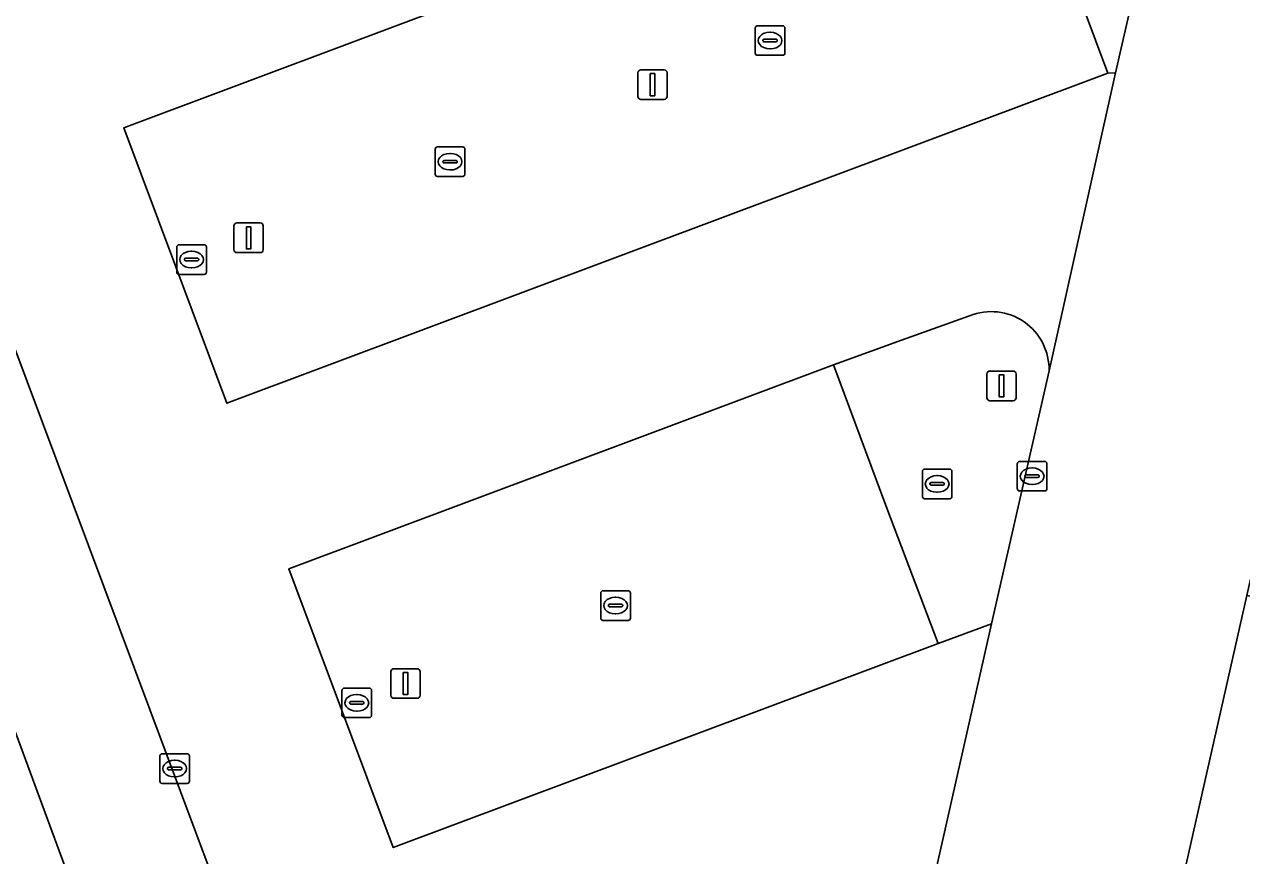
# Model space of a CAD drawing. Extents: x 162172 to 163187, y 382874 to 383685.
# Drawn here: x 162423.59 to 162464.76, y 383142.44 to 383170.54 of the extents above; entities that cross this region are included whole.
import ezdxf

# ---------------------------------------------------------------- set-up
doc = ezdxf.new("R2010")
doc.units = 0
for name, color, linetype in [('IMGEO_Groenvoorziening', 7, 'Continuous'), ('IMGEO_Kolk', 7, 'Continuous'), ('IMGEO_Lichtmast', 7, 'Continuous'), ('IMGEO_Parkeervlak_open', 7, 'Continuous'), ('IMGEO_Rijbaan_lokaal_open', 7, 'Continuous'), ('IMGEO_Verkeerseiland_open', 7, 'Continuous'), ('IMGEO_Voetpad_open', 7, 'Continuous')]:
    doc.layers.add(name, color=color, linetype=linetype)

msp = doc.modelspace()

# ---------------------------------------------------------------- linework, layer by layer
at = {"layer": 'IMGEO_Groenvoorziening'}
msp.add_lwpolyline([(162460.403, 383179.591), (162459.062, 383179.065), (162460.838, 383174.225), (162458.564, 383173.355), (162460.228, 383168.889), (162460.495, 383168.899), (162462.513, 383177.732)], dxfattribs=at)
at = {"layer": 'IMGEO_Kolk'}
for p, q in [((162448.31, 383169.564), (162448.31, 383170.416)), ((162448.385, 383170.49), (162449.237, 383170.49)), ((162448.798, 383170.27), (162448.823, 383170.27)), ((162449.311, 383170.416), (162449.311, 383169.564)), ((162448.569, 383169.984), (162448.569, 383169.996)), ((162449.007, 383169.947), (162448.609, 383169.947)), ((162448.612, 383170.033), (162449.01, 383170.033)), ((162449.053, 383169.996), (162449.053, 383169.984)), ((162449.237, 383169.49), (162448.385, 383169.49)), ((162448.821, 383169.71), (162448.796, 383169.71)), ((162437.488, 383165.469), (162437.488, 383166.321)), ((162437.563, 383166.395), (162438.415, 383166.395)), ((162437.976, 383166.175), (162438.001, 383166.175)), ((162438.489, 383166.321), (162438.489, 383165.469)), ((162437.747, 383165.889), (162437.747, 383165.901)), ((162438.185, 383165.852), (162437.787, 383165.852)), ((162437.79, 383165.938), (162438.188, 383165.938)), ((162438.231, 383165.901), (162438.231, 383165.889)), ((162438.415, 383165.395), (162437.563, 383165.395)), ((162437.999, 383165.615), (162437.974, 383165.615)), ((162428.746, 383162.162), (162428.746, 383163.014)), ((162428.821, 383163.088), (162429.673, 383163.088)), ((162429.234, 383162.868), (162429.259, 383162.868)), ((162429.747, 383163.014), (162429.747, 383162.162)), ((162429.005, 383162.582), (162429.005, 383162.594)), ((162429.443, 383162.545), (162429.045, 383162.545)), ((162429.048, 383162.631), (162429.446, 383162.631)), ((162429.489, 383162.594), (162429.489, 383162.582)), ((162429.673, 383162.088), (162428.821, 383162.088)), ((162429.257, 383162.308), (162429.232, 383162.308)), ((162453.958, 383154.579), (162453.958, 383155.431)), ((162454.033, 383155.505), (162454.885, 383155.505)), ((162454.959, 383155.431), (162454.959, 383154.579)), ((162457.17, 383154.84), (162457.17, 383155.692)), ((162457.245, 383155.766), (162458.097, 383155.766)), ((162457.658, 383155.546), (162457.683, 383155.546)), ((162458.171, 383155.692), (162458.171, 383154.84)), ((162454.217, 383154.999), (162454.217, 383155.011)), ((162454.26, 383155.048), (162454.658, 383155.048)), ((162454.446, 383155.285), (162454.471, 383155.285)), ((162454.701, 383155.011), (162454.701, 383154.999)), ((162457.429, 383155.26), (162457.429, 383155.272)), ((162457.867, 383155.223), (162457.469, 383155.223)), ((162457.472, 383155.309), (162457.87, 383155.309)), ((162457.681, 383154.986), (162457.656, 383154.986)), ((162457.913, 383155.272), (162457.913, 383155.26)), ((162454.655, 383154.962), (162454.257, 383154.962)), ((162454.469, 383154.725), (162454.444, 383154.725)), ((162458.097, 383154.766), (162457.245, 383154.766)), ((162454.885, 383154.505), (162454.033, 383154.505)), ((162443.083, 383150.468), (162443.083, 383151.32)), ((162443.158, 383151.394), (162444.01, 383151.394)), ((162444.084, 383151.32), (162444.084, 383150.468)), ((162443.342, 383150.888), (162443.342, 383150.9)), ((162443.385, 383150.937), (162443.783, 383150.937)), ((162443.571, 383151.174), (162443.596, 383151.174)), ((162443.826, 383150.9), (162443.826, 383150.888)), ((162443.78, 383150.851), (162443.382, 383150.851)), ((162443.594, 383150.614), (162443.569, 383150.614)), ((162444.01, 383150.394), (162443.158, 383150.394)), ((162434.334, 383147.181), (162434.334, 383148.033)), ((162434.409, 383148.107), (162435.261, 383148.107)), ((162435.335, 383148.033), (162435.335, 383147.181)), ((162434.593, 383147.601), (162434.593, 383147.613)), ((162434.636, 383147.65), (162435.034, 383147.65)), ((162434.822, 383147.887), (162434.847, 383147.887)), ((162435.077, 383147.613), (162435.077, 383147.601)), ((162435.031, 383147.564), (162434.633, 383147.564)), ((162434.845, 383147.327), (162434.82, 383147.327)), ((162435.261, 383147.107), (162434.409, 383147.107)), ((162428.176, 383144.958), (162428.176, 383145.81)), ((162428.251, 383145.884), (162429.103, 383145.884)), ((162428.664, 383145.664), (162428.689, 383145.664)), ((162429.177, 383145.81), (162429.177, 383144.958)), ((162428.435, 383145.378), (162428.435, 383145.39)), ((162428.873, 383145.341), (162428.475, 383145.341)), ((162428.478, 383145.427), (162428.876, 383145.427)), ((162428.687, 383145.104), (162428.662, 383145.104)), ((162428.919, 383145.39), (162428.919, 383145.378)), ((162429.103, 383144.884), (162428.251, 383144.884))]:
    msp.add_line(p, q, dxfattribs=at)
for points in [[(162448.31, 383169.564), (162448.31, 383170.416)], [(162448.385, 383170.49), (162449.237, 383170.49)], [(162449.311, 383170.416), (162449.311, 383169.564)], [(162449.237, 383169.49), (162448.385, 383169.49)], [(162437.488, 383165.469), (162437.488, 383166.321)], [(162437.563, 383166.395), (162438.415, 383166.395)], [(162438.489, 383166.321), (162438.489, 383165.469)], [(162438.415, 383165.395), (162437.563, 383165.395)], [(162428.746, 383162.162), (162428.746, 383163.014)], [(162428.821, 383163.088), (162429.673, 383163.088)], [(162429.747, 383163.014), (162429.747, 383162.162)], [(162429.673, 383162.088), (162428.821, 383162.088)], [(162453.958, 383154.579), (162453.958, 383155.431)], [(162454.033, 383155.505), (162454.885, 383155.505)], [(162454.959, 383155.431), (162454.959, 383154.579)], [(162457.17, 383154.84), (162457.17, 383155.692)], [(162457.245, 383155.766), (162458.097, 383155.766)], [(162458.171, 383155.692), (162458.171, 383154.84)], [(162458.097, 383154.766), (162457.245, 383154.766)], [(162454.885, 383154.505), (162454.033, 383154.505)], [(162443.083, 383150.468), (162443.083, 383151.32)], [(162443.158, 383151.394), (162444.01, 383151.394)], [(162444.084, 383151.32), (162444.084, 383150.468)], [(162444.01, 383150.394), (162443.158, 383150.394)], [(162434.334, 383147.181), (162434.334, 383148.033)], [(162434.409, 383148.107), (162435.261, 383148.107)], [(162435.335, 383148.033), (162435.335, 383147.181)], [(162435.261, 383147.107), (162434.409, 383147.107)], [(162428.176, 383144.958), (162428.176, 383145.81)], [(162428.251, 383145.884), (162429.103, 383145.884)], [(162429.177, 383145.81), (162429.177, 383144.958)], [(162429.103, 383144.884), (162428.251, 383144.884)]]:
    msp.add_lwpolyline(points, dxfattribs=at)
for centre, radius, start, end in [((162448.387, 383170.414), 0.0765, 91.552, 178.448), ((162448.387, 383170.414), 0.0765, 91.552, 178.448), ((162449.235, 383170.414), 0.0765, 1.552, 88.448), ((162449.235, 383170.414), 0.0765, 1.552, 88.448), ((162448.609, 383169.993), 0.0403, 85.8775, 175.7526), ((162448.606, 383169.983), 0.0366, 178.938, 274.7102), ((162449.01, 383169.99), 0.043, 264.8664, 352.4533), ((162449.014, 383169.995), 0.0386, 1.7309, 96.639), ((162448.387, 383169.566), 0.0765, 181.552, 268.448), ((162448.387, 383169.566), 0.0765, 181.552, 268.448), ((162449.235, 383169.566), 0.0765, 271.552, 358.448), ((162449.235, 383169.566), 0.0765, 271.552, 358.448), ((162437.565, 383166.319), 0.0765, 91.552, 178.448), ((162437.565, 383166.319), 0.0765, 91.552, 178.448), ((162438.413, 383166.319), 0.0765, 1.552, 88.448), ((162438.413, 383166.319), 0.0765, 1.552, 88.448), ((162437.787, 383165.898), 0.0403, 85.8775, 175.7526), ((162437.784, 383165.888), 0.0366, 178.938, 274.7102), ((162438.188, 383165.895), 0.043, 264.8664, 352.4533), ((162438.192, 383165.9), 0.0386, 1.7309, 96.639), ((162437.565, 383165.471), 0.0765, 181.552, 268.448), ((162437.565, 383165.471), 0.0765, 181.552, 268.448), ((162438.413, 383165.471), 0.0765, 271.552, 358.448), ((162438.413, 383165.471), 0.0765, 271.552, 358.448), ((162428.823, 383163.012), 0.0765, 91.552, 178.448), ((162428.823, 383163.012), 0.0765, 91.552, 178.448), ((162429.671, 383163.012), 0.0765, 1.552, 88.448), ((162429.671, 383163.012), 0.0765, 1.552, 88.448), ((162429.045, 383162.591), 0.0403, 85.8775, 175.7526), ((162429.042, 383162.581), 0.0366, 178.938, 274.7102), ((162429.446, 383162.588), 0.043, 264.8664, 352.4533), ((162429.45, 383162.593), 0.0386, 1.7309, 96.639), ((162428.823, 383162.164), 0.0765, 181.552, 268.448), ((162428.823, 383162.164), 0.0765, 181.552, 268.448), ((162429.671, 383162.164), 0.0765, 271.552, 358.448), ((162429.671, 383162.164), 0.0765, 271.552, 358.448), ((162454.035, 383155.429), 0.0765, 91.552, 178.448), ((162454.035, 383155.429), 0.0765, 91.552, 178.448), ((162454.883, 383155.429), 0.0765, 1.552, 88.448), ((162454.883, 383155.429), 0.0765, 1.552, 88.448), ((162457.247, 383155.69), 0.0765, 91.552, 178.448), ((162457.247, 383155.69), 0.0765, 91.552, 178.448), ((162458.095, 383155.69), 0.0765, 1.552, 88.448), ((162458.095, 383155.69), 0.0765, 1.552, 88.448), ((162454.257, 383155.008), 0.0403, 85.8775, 175.7526), ((162454.254, 383154.998), 0.0366, 178.938, 274.7102), ((162454.658, 383155.005), 0.043, 264.8664, 352.4533), ((162454.662, 383155.01), 0.0386, 1.7309, 96.639), ((162457.469, 383155.269), 0.0403, 85.8775, 175.7526), ((162457.466, 383155.259), 0.0366, 178.938, 274.7102), ((162457.87, 383155.266), 0.043, 264.8664, 352.4533), ((162457.874, 383155.271), 0.0386, 1.7309, 96.639), ((162454.035, 383154.581), 0.0765, 181.552, 268.448), ((162454.035, 383154.581), 0.0765, 181.552, 268.448), ((162454.883, 383154.581), 0.0765, 271.552, 358.448), ((162454.883, 383154.581), 0.0765, 271.552, 358.448), ((162457.247, 383154.842), 0.0765, 181.552, 268.448), ((162457.247, 383154.842), 0.0765, 181.552, 268.448), ((162458.095, 383154.842), 0.0765, 271.552, 358.448), ((162458.095, 383154.842), 0.0765, 271.552, 358.448), ((162443.16, 383151.318), 0.0765, 91.552, 178.448), ((162443.16, 383151.318), 0.0765, 91.552, 178.448), ((162444.008, 383151.318), 0.0765, 1.552, 88.448), ((162444.008, 383151.318), 0.0765, 1.552, 88.448), ((162443.382, 383150.897), 0.0403, 85.8775, 175.7526), ((162443.379, 383150.887), 0.0366, 178.938, 274.7102), ((162443.783, 383150.894), 0.043, 264.8664, 352.4533), ((162443.787, 383150.899), 0.0386, 1.7309, 96.639), ((162443.16, 383150.47), 0.0765, 181.552, 268.448), ((162443.16, 383150.47), 0.0765, 181.552, 268.448), ((162444.008, 383150.47), 0.0765, 271.552, 358.448), ((162444.008, 383150.47), 0.0765, 271.552, 358.448), ((162434.411, 383148.031), 0.0765, 91.552, 178.448), ((162434.411, 383148.031), 0.0765, 91.552, 178.448), ((162435.259, 383148.031), 0.0765, 1.552, 88.448), ((162435.259, 383148.031), 0.0765, 1.552, 88.448), ((162434.633, 383147.61), 0.0403, 85.8775, 175.7526), ((162434.63, 383147.6), 0.0366, 178.938, 274.7102), ((162435.034, 383147.607), 0.043, 264.8664, 352.4533), ((162435.038, 383147.612), 0.0386, 1.7309, 96.639), ((162434.411, 383147.183), 0.0765, 181.552, 268.448), ((162434.411, 383147.183), 0.0765, 181.552, 268.448), ((162435.259, 383147.183), 0.0765, 271.552, 358.448), ((162435.259, 383147.183), 0.0765, 271.552, 358.448), ((162428.253, 383145.808), 0.0765, 91.552, 178.448), ((162428.253, 383145.808), 0.0765, 91.552, 178.448), ((162429.101, 383145.808), 0.0765, 1.552, 88.448), ((162429.101, 383145.808), 0.0765, 1.552, 88.448), ((162428.475, 383145.387), 0.0403, 85.8775, 175.7526), ((162428.472, 383145.377), 0.0366, 178.938, 274.7102), ((162428.876, 383145.384), 0.043, 264.8664, 352.4533), ((162428.88, 383145.389), 0.0386, 1.7309, 96.639), ((162428.253, 383144.96), 0.0765, 181.552, 268.448), ((162428.253, 383144.96), 0.0765, 181.552, 268.448), ((162429.101, 383144.96), 0.0765, 271.552, 358.448), ((162429.101, 383144.96), 0.0765, 271.552, 358.448)]:
    msp.add_arc(centre, radius, start, end, dxfattribs=at)
for centre, major_axis, ratio, start_param, end_param in [((162448.797, 383169.99), (-0.387, 0.002), 0.722429, 4.712389, 7.853982), ((162448.822, 383169.99), (-0.39, 0.002), 0.717154, 1.570796, 4.712389), ((162437.975, 383165.895), (-0.387, 0.002), 0.722429, 4.712389, 7.853982), ((162438, 383165.895), (-0.39, 0.002), 0.717154, 1.570796, 4.712389), ((162429.233, 383162.588), (-0.387, 0.002), 0.722429, 4.712389, 7.853982), ((162429.258, 383162.588), (-0.39, 0.002), 0.717154, 1.570796, 4.712389), ((162457.657, 383155.266), (-0.387, 0.002), 0.722429, 4.712389, 7.853982), ((162457.682, 383155.266), (-0.39, 0.002), 0.717154, 1.570796, 4.712389), ((162454.445, 383155.005), (-0.387, 0.002), 0.722429, 4.712389, 7.853982), ((162454.47, 383155.005), (-0.39, 0.002), 0.717154, 1.570796, 4.712389), ((162443.57, 383150.894), (-0.387, 0.002), 0.722429, 4.712389, 7.853982), ((162443.595, 383150.894), (-0.39, 0.002), 0.717154, 1.570796, 4.712389), ((162434.821, 383147.607), (-0.387, 0.002), 0.722429, 4.712389, 7.853982), ((162434.846, 383147.607), (-0.39, 0.002), 0.717154, 1.570796, 4.712389), ((162428.663, 383145.384), (-0.387, 0.002), 0.722429, 4.712389, 7.853982), ((162428.688, 383145.384), (-0.39, 0.002), 0.717154, 1.570796, 4.712389)]:
    msp.add_ellipse(centre, major_axis=major_axis, ratio=ratio, start_param=start_param, end_param=end_param, dxfattribs=at)
at = {"layer": 'IMGEO_Lichtmast'}
for p, q in [((162444.439, 383168.999), (162445.229, 383168.999)), ((162445.229, 383168.999), (162444.439, 383168.999)), ((162444.339, 383168.099), (162444.339, 383168.899)), ((162444.339, 383168.899), (162444.339, 383168.099)), ((162445.329, 383168.899), (162445.329, 383168.099)), ((162445.329, 383168.099), (162445.329, 383168.899)), ((162445.229, 383167.999), (162444.439, 383167.999)), ((162444.439, 383167.999), (162445.229, 383167.999)), ((162430.68, 383162.923), (162430.68, 383163.723)), ((162430.68, 383163.723), (162430.68, 383162.923)), ((162430.78, 383163.823), (162431.57, 383163.823)), ((162431.57, 383163.823), (162430.78, 383163.823)), ((162431.67, 383163.723), (162431.67, 383162.923)), ((162431.67, 383162.923), (162431.67, 383163.723)), ((162431.57, 383162.823), (162430.78, 383162.823)), ((162430.78, 383162.823), (162431.57, 383162.823)), ((162456.14, 383157.918), (162456.14, 383158.718)), ((162456.14, 383158.718), (162456.14, 383157.918)), ((162456.24, 383158.818), (162457.03, 383158.818)), ((162457.03, 383158.818), (162456.24, 383158.818)), ((162457.13, 383158.718), (162457.13, 383157.918)), ((162457.13, 383157.918), (162457.13, 383158.718)), ((162457.03, 383157.818), (162456.24, 383157.818)), ((162456.24, 383157.818), (162457.03, 383157.818)), ((162435.988, 383147.861), (162435.988, 383148.661)), ((162435.988, 383148.661), (162435.988, 383147.861)), ((162436.088, 383148.761), (162436.878, 383148.761)), ((162436.878, 383148.761), (162436.088, 383148.761)), ((162436.978, 383148.661), (162436.978, 383147.861)), ((162436.978, 383147.861), (162436.978, 383148.661)), ((162436.878, 383147.761), (162436.088, 383147.761)), ((162436.088, 383147.761), (162436.878, 383147.761))]:
    msp.add_line(p, q, dxfattribs=at)
for points in [[(162444.759, 383168.874), (162444.909, 383168.874), (162444.909, 383168.124), (162444.759, 383168.124), (162444.759, 383168.874)], [(162431.1, 383163.698), (162431.25, 383163.698), (162431.25, 383162.948), (162431.1, 383162.948), (162431.1, 383163.698)], [(162456.56, 383158.693), (162456.71, 383158.693), (162456.71, 383157.943), (162456.56, 383157.943), (162456.56, 383158.693)], [(162436.408, 383148.636), (162436.558, 383148.636), (162436.558, 383147.886), (162436.408, 383147.886), (162436.408, 383148.636)]]:
    msp.add_lwpolyline(points, dxfattribs=at)
for centre, start, end in [((162444.439, 383168.899), 90, 180), ((162444.439, 383168.899), 90, 180), ((162445.229, 383168.899), 0, 90), ((162445.229, 383168.899), 360, 90), ((162444.439, 383168.099), 180, 270), ((162444.439, 383168.099), 180, 270), ((162445.229, 383168.099), 270, 0), ((162445.229, 383168.099), 270, 0), ((162430.78, 383163.723), 90, 180), ((162430.78, 383163.723), 90, 180), ((162431.57, 383163.723), 0, 90), ((162431.57, 383163.723), 360, 90), ((162430.78, 383162.923), 180, 270), ((162430.78, 383162.923), 180, 270), ((162431.57, 383162.923), 270, 0), ((162431.57, 383162.923), 270, 0), ((162456.24, 383158.718), 90, 180), ((162456.24, 383158.718), 90, 180), ((162457.03, 383158.718), 0, 90), ((162457.03, 383158.718), 360, 90), ((162456.24, 383157.918), 180, 270), ((162456.24, 383157.918), 180, 270), ((162457.03, 383157.918), 270, 0), ((162457.03, 383157.918), 270, 0), ((162436.088, 383148.661), 90, 180), ((162436.088, 383148.661), 90, 180), ((162436.878, 383148.661), 0, 90), ((162436.878, 383148.661), 360, 90), ((162436.088, 383147.861), 180, 270), ((162436.088, 383147.861), 180, 270), ((162436.878, 383147.861), 270, 0), ((162436.878, 383147.861), 270, 0)]:
    msp.add_arc(centre, 0.1, start, end, dxfattribs=at)
at = {"layer": 'IMGEO_Parkeervlak_open'}
for points in [[(162460.228, 383168.889), (162458.564, 383173.355), (162460.838, 383174.225), (162459.062, 383179.065), (162426.955, 383167.04), (162430.441, 383157.733)], [(162419.497, 383169.638), (162415.355, 383168.087), (162431.306, 383124.885), (162435.65, 383126.509)], [(162452.757, 383154.183), (162450.951, 383159.034), (162432.537, 383152.137), (162436.067, 383142.712), (162454.493, 383149.613)]]:
    msp.add_lwpolyline(points, close=True, dxfattribs=at)
at = {"layer": 'IMGEO_Rijbaan_lokaal_open'}
for points in [[(162462.513, 383177.732), (162464.576, 383187.403), (162463.953, 383187.186), (162464.044, 383186.946), (162420.536, 383170.582), (162420.711, 383170.093), (162419.497, 383169.638), (162435.65, 383126.509), (162436.377, 383124.551), (162437.179, 383122.56), (162437.65, 383121.39), (162437.851, 383121.472), (162438.257, 383120.477)], [(162464.576, 383187.403), (162462.513, 383177.732), (162460.495, 383168.899), (162458.243, 383158.824), (162456.293, 383150.279), (162454.075, 383140.44), (162452.054, 383131.655), (162445.304, 383101.713), (162439.089, 383073.065), (162438.579, 383070.494), (162438.868, 383070.439)], [(162458.243, 383158.824), (162460.495, 383168.899), (162460.228, 383168.889), (162430.441, 383157.733), (162426.955, 383167.04), (162459.062, 383179.065), (162460.403, 383179.591)], [(162453.647, 383101.297), (162464.935, 383151.236), (162470.642, 383176.482), (162471.065, 383178.353), (162471.297, 383179.377)], [(162432.537, 383152.137), (162450.951, 383159.034), (162453.25, 383159.86), (162455.556, 383160.688)], [(162454.075, 383140.44), (162456.293, 383150.279), (162454.493, 383149.613), (162436.067, 383142.712), (162432.537, 383152.137)]]:
    msp.add_lwpolyline(points, dxfattribs=at)
msp.add_arc((162456.283, 383158.867), 1.961, 358.7543, 111.7468, dxfattribs=at)
at = {"layer": 'IMGEO_Verkeerseiland_open'}
msp.add_lwpolyline([(162455.556, 383160.688), (162453.25, 383159.86), (162450.951, 383159.034), (162452.757, 383154.183), (162454.493, 383149.613), (162456.293, 383150.279), (162458.243, 383158.824)], dxfattribs=at)
msp.add_arc((162456.283, 383158.867), 1.961, 358.7543, 111.7468, dxfattribs=at)
at = {"layer": 'IMGEO_Voetpad_open'}
for points in [[(162438.257, 383120.477), (162437.851, 383121.472), (162437.65, 383121.39), (162433.276, 383119.603), (162432.814, 383120.802), (162432.047, 383122.88), (162436.377, 383124.551), (162435.65, 383126.509), (162431.306, 383124.885), (162415.355, 383168.087), (162419.497, 383169.638), (162420.711, 383170.093), (162420.536, 383170.582), (162418.803, 383175.426), (162462.334, 383191.709)], [(162482.345, 383176.907), (162472.376, 383179.158), (162472.204, 383178.109), (162471.065, 383178.353), (162470.642, 383176.482), (162471.642, 383176.258), (162466.114, 383150.985), (162464.935, 383151.236), (162453.647, 383101.297)]]:
    msp.add_lwpolyline(points, dxfattribs=at)

doc.saveas('drawing.dxf')
